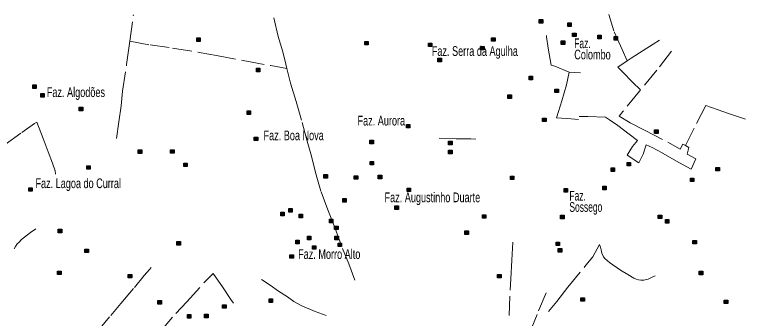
# Model space of a CAD drawing. Extents: x 445.6 to 500, y 8618.1 to 8673.4.
# Drawn here: x 473.17 to 485.19, y 8668.42 to 8673.43 of the extents above; entities that cross this region are included whole.
import ezdxf

# ---------------------------------------------------------------- set-up
doc = ezdxf.new("R2010")
doc.units = 0
doc.header["$LTSCALE"] = 0.064
doc.linetypes.add('DOT_DASHED', pattern=[7.7, 5, -1.2, 0.3, -1.2])
doc.layers.add('2', color=7, linetype='Continuous', lineweight=25)
doc.layers.add('22', color=7, linetype='DOT_DASHED', lineweight=13)
doc.layers.add('61', color=7, linetype='Continuous')

msp = doc.modelspace()

# ---------------------------------------------------------------- hatches: boundary and pattern name
at = {"layer": '2'}
for points in [[(481.7983, 8673.3433), (481.8563, 8673.3433), (481.8563, 8673.2853), (481.7983, 8673.2853)], [(482.2678, 8673.2891), (482.3258, 8673.2891), (482.3258, 8673.2311), (482.2678, 8673.2311)], [(482.3489, 8673.1231), (482.4069, 8673.1231), (482.4069, 8673.0651), (482.3489, 8673.0651)], [(476.1663, 8673.0417), (476.2243, 8673.0417), (476.2243, 8672.9837), (476.1663, 8672.9837)], [(481.0147, 8673.0452), (481.0727, 8673.0452), (481.0727, 8672.9872), (481.0147, 8672.9872)], [(482.1597, 8672.9944), (482.2177, 8672.9944), (482.2177, 8672.9364), (482.1597, 8672.9364)], [(482.761, 8673.0858), (482.819, 8673.0858), (482.819, 8673.0278), (482.761, 8673.0278)], [(483.0312, 8673.0655), (483.0892, 8673.0655), (483.0892, 8673.0075), (483.0312, 8673.0075)], [(478.9297, 8672.9841), (478.9877, 8672.9841), (478.9877, 8672.9261), (478.9297, 8672.9261)], [(479.976, 8672.957), (480.034, 8672.957), (480.034, 8672.899), (479.976, 8672.899)], [(480.834, 8672.9028), (480.892, 8672.9028), (480.892, 8672.8448), (480.834, 8672.8448)], [(480.1314, 8672.7063), (480.1894, 8672.7063), (480.1894, 8672.6483), (480.1314, 8672.6483)], [(477.1459, 8672.5436), (477.2039, 8672.5436), (477.2039, 8672.4856), (477.1459, 8672.4856)], [(481.6328, 8672.4116), (481.6908, 8672.4116), (481.6908, 8672.3536), (481.6328, 8672.3536)], [(473.4669, 8672.2692), (473.5249, 8672.2692), (473.5249, 8672.2112), (473.4669, 8672.2112)], [(482.0583, 8672.2008), (482.1163, 8672.2008), (482.1163, 8672.1428), (482.0583, 8672.1428)], [(473.5986, 8672.1269), (473.6566, 8672.1269), (473.6566, 8672.0689), (473.5986, 8672.0689)], [(481.2841, 8672.1027), (481.3421, 8672.1027), (481.3421, 8672.0447), (481.2841, 8672.0447)], [(474.2315, 8671.8996), (474.2895, 8671.8996), (474.2895, 8671.8416), (474.2315, 8671.8416)], [(476.9924, 8671.8396), (477.0504, 8671.8396), (477.0504, 8671.7816), (476.9924, 8671.7816)], [(481.8532, 8671.7233), (481.9112, 8671.7233), (481.9112, 8671.6653), (481.8532, 8671.6653)], [(479.6142, 8671.6187), (479.6722, 8671.6187), (479.6722, 8671.5607), (479.6142, 8671.5607)], [(483.6971, 8671.5266), (483.7551, 8671.5266), (483.7551, 8671.4686), (483.6971, 8671.4686)], [(477.1121, 8671.4085), (477.1701, 8671.4085), (477.1701, 8671.3505), (477.1121, 8671.3505)], [(479.0129, 8671.3578), (479.0709, 8671.3578), (479.0709, 8671.2998), (479.0129, 8671.2998)], [(480.3079, 8671.3404), (480.3659, 8671.3404), (480.3659, 8671.2824), (480.3079, 8671.2824)], [(475.2035, 8671.1983), (475.2615, 8671.1983), (475.2615, 8671.1403), (475.2035, 8671.1403)], [(475.7361, 8671.2017), (475.7941, 8671.2017), (475.7941, 8671.1437), (475.7361, 8671.1437)], [(480.3079, 8671.1913), (480.3659, 8671.1913), (480.3659, 8671.1333), (480.3079, 8671.1333)], [(475.9523, 8670.9815), (476.0103, 8670.9815), (476.0103, 8670.9235), (475.9523, 8670.9235)], [(479.0163, 8671.0088), (479.0743, 8671.0088), (479.0743, 8670.9508), (479.0163, 8670.9508)], [(483.2449, 8670.9915), (483.3029, 8670.9915), (483.3029, 8670.9335), (483.2449, 8670.9335)], [(474.3564, 8670.9374), (474.4144, 8670.9374), (474.4144, 8670.8794), (474.3564, 8670.8794)], [(482.9814, 8670.9), (483.0394, 8670.9), (483.0394, 8670.842), (482.9814, 8670.842)], [(484.7038, 8670.9089), (484.7618, 8670.9089), (484.7618, 8670.8509), (484.7038, 8670.8509)], [(478.2571, 8670.7919), (478.3151, 8670.7919), (478.3151, 8670.7339), (478.2571, 8670.7339)], [(478.7571, 8670.7716), (478.8151, 8670.7716), (478.8151, 8670.7136), (478.7571, 8670.7136)], [(479.1514, 8670.7818), (479.2094, 8670.7818), (479.2094, 8670.7238), (479.1514, 8670.7238)], [(481.3243, 8670.7678), (481.3823, 8670.7678), (481.3823, 8670.7098), (481.3243, 8670.7098)], [(484.286, 8670.7341), (484.344, 8670.7341), (484.344, 8670.6761), (484.286, 8670.6761)], [(482.8429, 8670.5985), (482.9009, 8670.5985), (482.9009, 8670.5405), (482.8429, 8670.5405)], [(473.4012, 8670.5749), (473.4592, 8670.5749), (473.4592, 8670.5169), (473.4012, 8670.5169)], [(479.6243, 8670.5684), (479.6823, 8670.5684), (479.6823, 8670.5104), (479.6243, 8670.5104)], [(482.2079, 8670.5612), (482.2659, 8670.5612), (482.2659, 8670.5032), (482.2079, 8670.5032)], [(478.5679, 8670.3955), (478.6259, 8670.3955), (478.6259, 8670.3375), (478.5679, 8670.3375)], [(477.6792, 8670.232), (477.7372, 8670.232), (477.7372, 8670.174), (477.6792, 8670.174)], [(479.425, 8670.277), (479.483, 8670.277), (479.483, 8670.219), (479.425, 8670.219)], [(477.5474, 8670.171), (477.6054, 8670.171), (477.6054, 8670.113), (477.5474, 8670.113)], [(477.8481, 8670.1371), (477.9061, 8670.1371), (477.9061, 8670.0791), (477.8481, 8670.0791)], [(480.865, 8670.1309), (480.923, 8670.1309), (480.923, 8670.0729), (480.865, 8670.0729)], [(482.1505, 8670.1207), (482.2085, 8670.1207), (482.2085, 8670.0627), (482.1505, 8670.0627)], [(483.7551, 8670.1239), (483.8131, 8670.1239), (483.8131, 8670.0659), (483.7551, 8670.0659)], [(478.3481, 8670.0564), (478.4061, 8670.0564), (478.4061, 8669.9984), (478.3481, 8669.9984)], [(483.8733, 8670.0494), (483.9313, 8670.0494), (483.9313, 8669.9914), (483.8733, 8669.9914)], [(473.8862, 8669.89), (473.9442, 8669.89), (473.9442, 8669.832), (473.8862, 8669.832)], [(478.4329, 8669.9431), (478.4909, 8669.9431), (478.4909, 8669.8851), (478.4329, 8669.8851)], [(480.5763, 8669.8633), (480.6343, 8669.8633), (480.6343, 8669.8053), (480.5763, 8669.8053)], [(477.9866, 8669.7752), (478.0446, 8669.7752), (478.0446, 8669.7172), (477.9866, 8669.7172)], [(478.4393, 8669.7752), (478.4973, 8669.7752), (478.4973, 8669.7172), (478.4393, 8669.7172)], [(475.8389, 8669.6871), (475.8969, 8669.6871), (475.8969, 8669.6291), (475.8389, 8669.6291)], [(477.7941, 8669.7109), (477.8521, 8669.7109), (477.8521, 8669.6529), (477.7941, 8669.6529)], [(478.4899, 8669.6634), (478.5479, 8669.6634), (478.5479, 8669.6054), (478.4899, 8669.6054)], [(482.0751, 8669.6804), (482.1331, 8669.6804), (482.1331, 8669.6224), (482.0751, 8669.6224)], [(484.3258, 8669.7072), (484.3838, 8669.7072), (484.3838, 8669.6492), (484.3258, 8669.6492)], [(474.3253, 8669.5648), (474.3833, 8669.5648), (474.3833, 8669.5068), (474.3253, 8669.5068)], [(478.0677, 8669.6194), (478.1257, 8669.6194), (478.1257, 8669.5614), (478.0677, 8669.5614)], [(482.1123, 8669.572), (482.1703, 8669.572), (482.1703, 8669.514), (482.1123, 8669.514)], [(477.6995, 8669.4703), (477.7575, 8669.4703), (477.7575, 8669.4123), (477.6995, 8669.4123)], [(473.876, 8669.2023), (473.934, 8669.2023), (473.934, 8669.1443), (473.876, 8669.1443)], [(475.0396, 8669.1481), (475.0976, 8669.1481), (475.0976, 8669.0901), (475.0396, 8669.0901)], [(481.1133, 8669.1485), (481.1713, 8669.1485), (481.1713, 8669.0905), (481.1133, 8669.0905)], [(484.4306, 8669.199), (484.4886, 8669.199), (484.4886, 8669.141), (484.4306, 8669.141)], [(475.526, 8668.7178), (475.584, 8668.7178), (475.584, 8668.6598), (475.526, 8668.6598)], [(477.355, 8668.7453), (477.413, 8668.7453), (477.413, 8668.6873), (477.355, 8668.6873)], [(482.4838, 8668.7622), (482.5418, 8668.7622), (482.5418, 8668.7042), (482.4838, 8668.7042)], [(484.8427, 8668.7247), (484.9007, 8668.7247), (484.9007, 8668.6667), (484.8427, 8668.6667)], [(476.5916, 8668.647), (476.6496, 8668.647), (476.6496, 8668.589), (476.5916, 8668.589)], [(476.0124, 8668.4875), (476.0704, 8668.4875), (476.0704, 8668.4295), (476.0124, 8668.4295)], [(476.2943, 8668.4912), (476.3523, 8668.4912), (476.3523, 8668.4332), (476.2943, 8668.4332)]]:
    msp.add_hatch(color=256, dxfattribs=at).paths.add_polyline_path(points)

# ---------------------------------------------------------------- linework, layer by layer
for points in [[(481.7983, 8673.3433), (481.8563, 8673.3433), (481.8563, 8673.2853), (481.7983, 8673.2853)], [(482.2678, 8673.2891), (482.3258, 8673.2891), (482.3258, 8673.2311), (482.2678, 8673.2311)], [(482.3489, 8673.1231), (482.4069, 8673.1231), (482.4069, 8673.0651), (482.3489, 8673.0651)], [(476.1663, 8673.0417), (476.2243, 8673.0417), (476.2243, 8672.9837), (476.1663, 8672.9837)], [(481.0147, 8673.0452), (481.0727, 8673.0452), (481.0727, 8672.9872), (481.0147, 8672.9872)], [(482.1597, 8672.9944), (482.2177, 8672.9944), (482.2177, 8672.9364), (482.1597, 8672.9364)], [(482.761, 8673.0858), (482.819, 8673.0858), (482.819, 8673.0278), (482.761, 8673.0278)], [(483.0312, 8673.0655), (483.0892, 8673.0655), (483.0892, 8673.0075), (483.0312, 8673.0075)], [(478.9297, 8672.9841), (478.9877, 8672.9841), (478.9877, 8672.9261), (478.9297, 8672.9261)], [(479.976, 8672.957), (480.034, 8672.957), (480.034, 8672.899), (479.976, 8672.899)], [(480.834, 8672.9028), (480.892, 8672.9028), (480.892, 8672.8448), (480.834, 8672.8448)], [(480.1314, 8672.7063), (480.1894, 8672.7063), (480.1894, 8672.6483), (480.1314, 8672.6483)], [(477.1459, 8672.5436), (477.2039, 8672.5436), (477.2039, 8672.4856), (477.1459, 8672.4856)], [(481.6328, 8672.4116), (481.6908, 8672.4116), (481.6908, 8672.3536), (481.6328, 8672.3536)], [(473.4669, 8672.2692), (473.5249, 8672.2692), (473.5249, 8672.2112), (473.4669, 8672.2112)], [(482.0583, 8672.2008), (482.1163, 8672.2008), (482.1163, 8672.1428), (482.0583, 8672.1428)], [(473.5986, 8672.1269), (473.6566, 8672.1269), (473.6566, 8672.0689), (473.5986, 8672.0689)], [(481.2841, 8672.1027), (481.3421, 8672.1027), (481.3421, 8672.0447), (481.2841, 8672.0447)], [(474.2315, 8671.8996), (474.2895, 8671.8996), (474.2895, 8671.8416), (474.2315, 8671.8416)], [(476.9924, 8671.8396), (477.0504, 8671.8396), (477.0504, 8671.7816), (476.9924, 8671.7816)], [(481.8532, 8671.7233), (481.9112, 8671.7233), (481.9112, 8671.6653), (481.8532, 8671.6653)], [(479.6142, 8671.6187), (479.6722, 8671.6187), (479.6722, 8671.5607), (479.6142, 8671.5607)], [(483.6971, 8671.5266), (483.7551, 8671.5266), (483.7551, 8671.4686), (483.6971, 8671.4686)], [(477.1121, 8671.4085), (477.1701, 8671.4085), (477.1701, 8671.3505), (477.1121, 8671.3505)], [(479.0129, 8671.3578), (479.0709, 8671.3578), (479.0709, 8671.2998), (479.0129, 8671.2998)], [(480.3079, 8671.3404), (480.3659, 8671.3404), (480.3659, 8671.2824), (480.3079, 8671.2824)], [(475.2035, 8671.1983), (475.2615, 8671.1983), (475.2615, 8671.1403), (475.2035, 8671.1403)], [(475.7361, 8671.2017), (475.7941, 8671.2017), (475.7941, 8671.1437), (475.7361, 8671.1437)], [(480.3079, 8671.1913), (480.3659, 8671.1913), (480.3659, 8671.1333), (480.3079, 8671.1333)], [(475.9523, 8670.9815), (476.0103, 8670.9815), (476.0103, 8670.9235), (475.9523, 8670.9235)], [(479.0163, 8671.0088), (479.0743, 8671.0088), (479.0743, 8670.9508), (479.0163, 8670.9508)], [(483.2449, 8670.9915), (483.3029, 8670.9915), (483.3029, 8670.9335), (483.2449, 8670.9335)], [(474.3564, 8670.9374), (474.4144, 8670.9374), (474.4144, 8670.8794), (474.3564, 8670.8794)], [(482.9814, 8670.9), (483.0394, 8670.9), (483.0394, 8670.842), (482.9814, 8670.842)], [(484.7038, 8670.9089), (484.7618, 8670.9089), (484.7618, 8670.8509), (484.7038, 8670.8509)], [(478.2571, 8670.7919), (478.3151, 8670.7919), (478.3151, 8670.7339), (478.2571, 8670.7339)], [(478.7571, 8670.7716), (478.8151, 8670.7716), (478.8151, 8670.7136), (478.7571, 8670.7136)], [(479.1514, 8670.7818), (479.2094, 8670.7818), (479.2094, 8670.7238), (479.1514, 8670.7238)], [(481.3243, 8670.7678), (481.3823, 8670.7678), (481.3823, 8670.7098), (481.3243, 8670.7098)], [(484.286, 8670.7341), (484.344, 8670.7341), (484.344, 8670.6761), (484.286, 8670.6761)], [(482.8429, 8670.5985), (482.9009, 8670.5985), (482.9009, 8670.5405), (482.8429, 8670.5405)], [(473.4012, 8670.5749), (473.4592, 8670.5749), (473.4592, 8670.5169), (473.4012, 8670.5169)], [(479.6243, 8670.5684), (479.6823, 8670.5684), (479.6823, 8670.5104), (479.6243, 8670.5104)], [(482.2079, 8670.5612), (482.2659, 8670.5612), (482.2659, 8670.5032), (482.2079, 8670.5032)], [(478.5679, 8670.3955), (478.6259, 8670.3955), (478.6259, 8670.3375), (478.5679, 8670.3375)], [(477.6792, 8670.232), (477.7372, 8670.232), (477.7372, 8670.174), (477.6792, 8670.174)], [(479.425, 8670.277), (479.483, 8670.277), (479.483, 8670.219), (479.425, 8670.219)], [(477.5474, 8670.171), (477.6054, 8670.171), (477.6054, 8670.113), (477.5474, 8670.113)], [(477.8481, 8670.1371), (477.9061, 8670.1371), (477.9061, 8670.0791), (477.8481, 8670.0791)], [(480.865, 8670.1309), (480.923, 8670.1309), (480.923, 8670.0729), (480.865, 8670.0729)], [(482.1505, 8670.1207), (482.2085, 8670.1207), (482.2085, 8670.0627), (482.1505, 8670.0627)], [(483.7551, 8670.1239), (483.8131, 8670.1239), (483.8131, 8670.0659), (483.7551, 8670.0659)], [(478.3481, 8670.0564), (478.4061, 8670.0564), (478.4061, 8669.9984), (478.3481, 8669.9984)], [(483.8733, 8670.0494), (483.9313, 8670.0494), (483.9313, 8669.9914), (483.8733, 8669.9914)], [(473.8862, 8669.89), (473.9442, 8669.89), (473.9442, 8669.832), (473.8862, 8669.832)], [(478.4329, 8669.9431), (478.4909, 8669.9431), (478.4909, 8669.8851), (478.4329, 8669.8851)], [(480.5763, 8669.8633), (480.6343, 8669.8633), (480.6343, 8669.8053), (480.5763, 8669.8053)], [(477.9866, 8669.7752), (478.0446, 8669.7752), (478.0446, 8669.7172), (477.9866, 8669.7172)], [(478.4393, 8669.7752), (478.4973, 8669.7752), (478.4973, 8669.7172), (478.4393, 8669.7172)], [(475.8389, 8669.6871), (475.8969, 8669.6871), (475.8969, 8669.6291), (475.8389, 8669.6291)], [(477.7941, 8669.7109), (477.8521, 8669.7109), (477.8521, 8669.6529), (477.7941, 8669.6529)], [(478.4899, 8669.6634), (478.5479, 8669.6634), (478.5479, 8669.6054), (478.4899, 8669.6054)], [(482.0751, 8669.6804), (482.1331, 8669.6804), (482.1331, 8669.6224), (482.0751, 8669.6224)], [(484.3258, 8669.7072), (484.3838, 8669.7072), (484.3838, 8669.6492), (484.3258, 8669.6492)], [(474.3253, 8669.5648), (474.3833, 8669.5648), (474.3833, 8669.5068), (474.3253, 8669.5068)], [(478.0677, 8669.6194), (478.1257, 8669.6194), (478.1257, 8669.5614), (478.0677, 8669.5614)], [(482.1123, 8669.572), (482.1703, 8669.572), (482.1703, 8669.514), (482.1123, 8669.514)], [(477.6995, 8669.4703), (477.7575, 8669.4703), (477.7575, 8669.4123), (477.6995, 8669.4123)], [(473.876, 8669.2023), (473.934, 8669.2023), (473.934, 8669.1443), (473.876, 8669.1443)], [(475.0396, 8669.1481), (475.0976, 8669.1481), (475.0976, 8669.0901), (475.0396, 8669.0901)], [(481.1133, 8669.1485), (481.1713, 8669.1485), (481.1713, 8669.0905), (481.1133, 8669.0905)], [(484.4306, 8669.199), (484.4886, 8669.199), (484.4886, 8669.141), (484.4306, 8669.141)], [(475.526, 8668.7178), (475.584, 8668.7178), (475.584, 8668.6598), (475.526, 8668.6598)], [(477.355, 8668.7453), (477.413, 8668.7453), (477.413, 8668.6873), (477.355, 8668.6873)], [(482.4838, 8668.7622), (482.5418, 8668.7622), (482.5418, 8668.7042), (482.4838, 8668.7042)], [(484.8427, 8668.7247), (484.9007, 8668.7247), (484.9007, 8668.6667), (484.8427, 8668.6667)], [(476.5916, 8668.647), (476.6496, 8668.647), (476.6496, 8668.589), (476.5916, 8668.589)], [(476.0124, 8668.4875), (476.0704, 8668.4875), (476.0704, 8668.4295), (476.0124, 8668.4295)], [(476.2943, 8668.4912), (476.3523, 8668.4912), (476.3523, 8668.4332), (476.2943, 8668.4332)]]:
    msp.add_lwpolyline(points, close=True, dxfattribs=at)
at = {"layer": '22'}
for p, q in [((475.065, 8672.9872), (475.1229, 8673.4207)), ((482.4793, 8672.4667), (482.2929, 8672.4794))]:
    msp.add_line(p, q, dxfattribs=at)
for points in [[(477.6493, 8672.5397), (477.6326, 8672.6083), (477.5803, 8672.8142), (477.5048, 8673.0637), (477.4199, 8673.4226)], [(483.2432, 8672.6642), (483.1633, 8672.852), (483.0268, 8673.1578), (482.9413, 8673.4262)], [(474.8467, 8671.3846), (474.8858, 8671.6586), (474.9201, 8671.9256), (474.9441, 8672.1651), (475.0127, 8672.6017), (475.0504, 8672.8755), (475.065, 8672.9872)], [(475.065, 8672.9872), (475.3968, 8672.9256), (475.7669, 8672.8743), (476.2365, 8672.7956), (476.4887, 8672.7533), (476.9582, 8672.6644), (477.3867, 8672.5856), (477.6493, 8672.5397)], [(482.2929, 8672.4794), (482.0565, 8672.576), (481.9933, 8672.5959), (481.9467, 8672.8751), (481.92, 8673.0579), (481.9166, 8673.0834)], [(483.2432, 8672.6642), (483.3097, 8672.7091), (483.506, 8672.8354), (483.6724, 8672.9384), (483.7756, 8673.0049)], [(483.9724, 8672.8215), (483.7328, 8672.5113), (483.4647, 8672.185)], [(483.4647, 8672.185), (483.3363, 8672.3069), (483.1699, 8672.4831), (483.0934, 8672.5629), (483.2432, 8672.6642)], [(477.6493, 8672.5397), (477.7079, 8672.2991), (477.8008, 8671.9975), (477.8996, 8671.6474), (477.9838, 8671.34), (478.051, 8671.0945), (478.1208, 8670.8247), (478.2109, 8670.5101), (478.3241, 8670.2113), (478.438, 8669.9195), (478.5658, 8669.5743), (478.6647, 8669.3228), (478.7663, 8669.0502)], [(482.2929, 8672.4794), (482.2463, 8672.27), (482.1731, 8672.0041), (482.1164, 8671.8293), (482.0831, 8671.7263), (482.3227, 8671.7097), (482.4455, 8671.6998)], [(483.4647, 8672.185), (483.4488, 8672.1656), (483.1737, 8671.8288), (483.115, 8671.7554), (483.2969, 8671.6446), (483.541, 8671.5161), (483.9137, 8671.3255), (484.1195, 8671.2094), (484.1627, 8671.2925), (484.2045, 8671.2695)], [(484.2045, 8671.2695), (484.3864, 8671.6325), (484.463, 8671.783), (484.5395, 8671.9311), (484.7284, 8671.8642), (484.9269, 8671.7926), (485.0752, 8671.7424), (485.19, 8671.7018)], [(484.2045, 8671.2695), (484.2592, 8671.2393), (484.2326, 8671.1296), (484.3757, 8671.0532), (484.2958, 8670.8803), (484.1062, 8670.9867), (483.8233, 8671.1496), (483.6569, 8671.2393), (483.5593, 8671.2824), (483.5093, 8671.1295), (483.4395, 8670.9866), (483.2464, 8671.1096), (483.333, 8671.2525), (483.4162, 8671.3522), (483.2797, 8671.4586), (483.09, 8671.6015), (482.9569, 8671.6912), (482.8899, 8671.7361), (482.5971, 8671.7494), (482.4706, 8671.746), (482.4578, 8671.7459)], [(472.6777, 8671.0481), (472.8083, 8671.1401), (473.0137, 8671.2875), (473.2868, 8671.4823), (473.499, 8671.6321), (473.536, 8671.6551), (473.6421, 8671.3879), (473.7205, 8671.1667), (473.795, 8670.9812), (473.8365, 8670.8545), (473.8438, 8670.8006)], [(480.154, 8671.3905), (480.4352, 8671.3823), (480.6728, 8671.3823), (480.7575, 8671.3769)], [(473.1624, 8669.5707), (473.185, 8669.6056), (473.2137, 8669.6487), (473.2384, 8669.6734), (473.2816, 8669.7206), (473.4299, 8669.8364), (473.5203, 8669.898)], [(481.303, 8668.4719), (481.3191, 8668.8871), (481.3324, 8669.0756), (481.3489, 8669.383), (481.3623, 8669.6758)], [(481.9496, 8668.5362), (482.0866, 8668.6999), (482.2719, 8668.936), (482.5674, 8669.3008), (482.6783, 8669.4369), (482.7884, 8669.6382), (482.8045, 8669.5979), (482.8153, 8669.5523), (482.8287, 8669.496), (482.8582, 8669.4396), (482.877, 8669.4074), (482.9522, 8669.343), (483.1349, 8669.2169), (483.2558, 8669.1445), (483.3533, 8669.0869), (483.3936, 8669.0681), (483.4339, 8669.0574), (483.4715, 8669.052), (483.5198, 8669.052), (483.5924, 8669.0681), (483.6703, 8669.1057), (483.7068, 8669.1241)], [(474.3919, 8668.0119), (474.5261, 8668.2007), (474.7525, 8668.4715), (474.9164, 8668.6708), (475.1434, 8668.9345), (475.3013, 8669.1308), (475.3907, 8669.229), (475.4133, 8669.2604)], [(474.8683, 8667.4415), (475.2132, 8667.8216), (475.5583, 8668.1983), (475.8191, 8668.5028), (476.0005, 8668.6973), (476.3536, 8669.0819), (476.4338, 8669.162), (476.5983, 8668.9256), (476.7267, 8668.7333), (476.7688, 8668.6741)], [(477.231, 8669.0614), (477.3715, 8668.9719), (477.5107, 8668.874), (477.6594, 8668.776), (477.7638, 8668.7002), (477.8935, 8668.6307), (478.1118, 8668.5359), (478.2922, 8668.4696)], [(481.9125, 8668.8421), (481.7624, 8668.4852), (481.6795, 8668.2757), (481.5132, 8667.8965), (481.4174, 8667.6792), (481.3211, 8667.4503), (481.1217, 8667.3365), (480.9508, 8667.2331), (480.915, 8667.2121)]]:
    msp.add_lwpolyline(points, dxfattribs=at)

# ---------------------------------------------------------------- texts
at = {"layer": '61'}
for s, width, p in [('Faz.', 0.65, (482.3752, 8672.8735)), ('Faz. Serra da Agulha', 0.7, (480.0321, 8672.7463)), ('Colombo', 0.7, (482.3752, 8672.6885)), ('Faz. Algodões', 0.7, (473.6995, 8672.0686)), ('Faz. Aurora', 0.7, (478.8104, 8671.6001)), ('Faz. Boa Nova', 0.7, (477.2645, 8671.357)), ('Faz. Lagoa do Curral', 0.7, (473.5125, 8670.5686)), ('Faz. Augustinho Duarte', 0.7, (479.2551, 8670.3366)), ('Faz.', 0.65, (482.2955, 8670.3632)), ('Sossego', 0.65, (482.2955, 8670.1782)), ('Faz. Morro Alto', 0.7, (477.8332, 8669.4019))]:
    msp.add_text(s, height=0.16, dxfattribs=dict(at, width=width)).set_placement(p)

doc.saveas('drawing.dxf')
